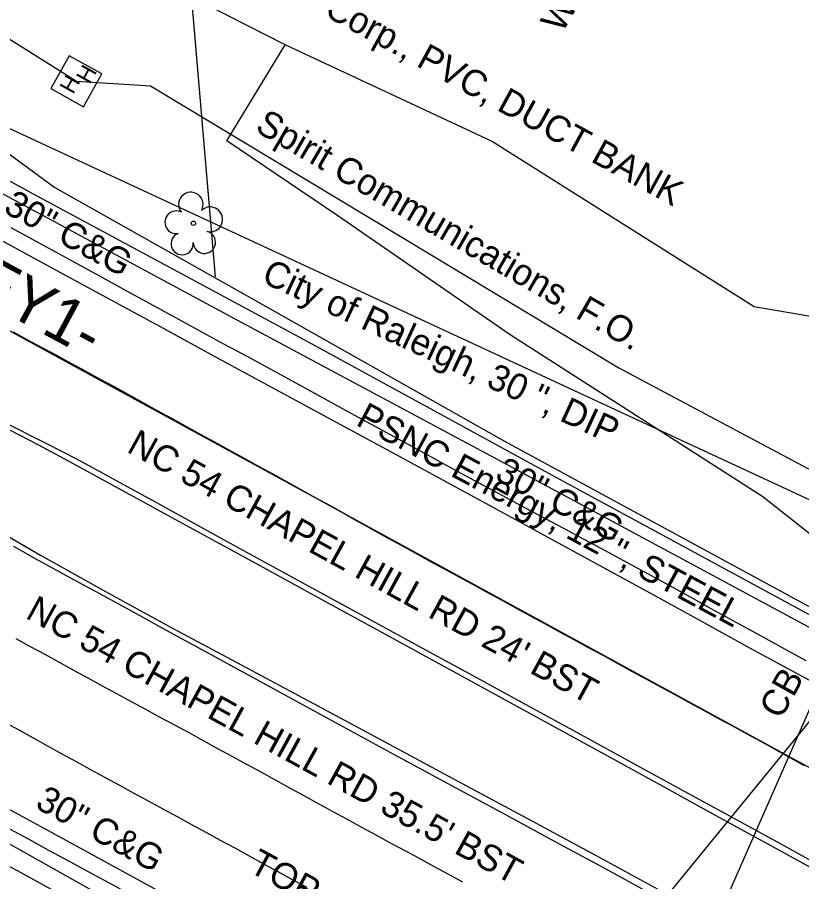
# Model space of a CAD drawing. Extents: x 2074109 to 2077820, y 741079 to 746031.
# Drawn here: x 2074923.4 to 2075042.9, y 743639.5 to 743771.3 of the extents above; entities that cross this region are included whole.
import ezdxf

# ---------------------------------------------------------------- set-up
doc = ezdxf.new("R2010")
doc.units = 0
for name, color, linetype in [('Exist Guardrail', 7, 'Continuous'), ('Exist Horizontal Alignment', 7, 'Continuous'), ('Exist Horizontal Alignment Direction Label', 7, 'Continuous'), ('Exist Roads Curbs', 7, 'Continuous'), ('Exist Roads Curbs Text', 7, 'Continuous'), ('Exist Roads EOP', 7, 'Continuous'), ('Exist Roads EOP Other', 7, 'Continuous'), ('Exist Roads EOP Text', 7, 'Continuous'), ('Exist Roads EOT', 7, 'Continuous'), ('Exist Structure Minor Catch Basin Text', 7, 'Continuous'), ('Exist Structure Minor Drop Inlet Top Elevation', 7, 'Continuous'), ('Exist Structure Minor Pipes RCP 18 Inch', 7, 'Continuous'), ('Exist Structure Minor Pipes RCP 54 Inch', 7, 'Continuous'), ('Exist Utilities Gas UG Line SUE LOS B', 7, 'Continuous'), ('Exist Utilities Gas UG Line SUE LOS B Text', 7, 'Continuous'), ('Exist Utilities Power UG Cable SUE LOS B', 7, 'Continuous'), ('Exist Utilities Telephone Hand Hole CELL', 7, 'Continuous'), ('Exist Utilities Telephone UG Conduit SUE LOS B', 7, 'Continuous'), ('Exist Utilities Telephone UG Conduit SUE LOS B Leader', 7, 'Continuous'), ('Exist Utilities Telephone UG Conduit SUE LOS B Text', 7, 'Continuous'), ('Exist Utilities Telephone UG FO SUE LOS B', 7, 'Continuous'), ('Exist Utilities Telephone UG FO SUE LOS B Text', 7, 'Continuous'), ('Exist Utilities Water UG Line SUE LOS B', 7, 'Continuous'), ('Exist Utilities Water UG Line SUE LOS B Text', 7, 'Continuous'), ('Exist Vegetation Hedge Row', 7, 'Continuous'), ('Exist Vegetation Tree CELL', 7, 'Continuous'), ('Exist Vegetation Woods Line', 7, 'Continuous'), ('Exist Vegetation Woods Line Text', 7, 'Continuous')]:
    doc.layers.add(name, color=color, linetype=linetype)

msp = doc.modelspace()

# ---------------------------------------------------------------- linework, layer by layer
at = {"layer": 'Exist Guardrail'}
msp.add_lwpolyline([(2074832.64, 743795.43), (2074881.7, 743768.48), (2074925.82, 743744.41), (2074967.71, 743721.86), (2075006.03, 743700.89), (2075044.62, 743679.97), (2075070.51, 743665.74), (2075085.02, 743658.28), (2075094.95, 743653.63), (2075102.17, 743650.43), (2075105.47, 743649.62), (2075109.51, 743649.41), (2075116.13, 743649.75), (2075121.29, 743650.96), (2075127.34, 743652.97), (2075133.69, 743656.89), (2075139.72, 743662.07), (2075144.71, 743667.34), (2075149.22, 743673.57), (2075156.2, 743686.21), (2075174.08, 743720.03), (2075196.11, 743760.88), (2075206.48, 743780.84)], dxfattribs=at)
at = {"layer": 'Exist Horizontal Alignment'}
msp.add_line((2074769.18, 743807.11), (2075920.37, 743178.35), dxfattribs=at)
at = {"layer": 'Exist Roads Curbs'}
for points in [[(2074922.41, 743739.26), (2074926.99, 743736.76), (2074931.46, 743734.32), (2074935.82, 743731.94), (2074940.06, 743729.61), (2074944.13, 743727.38), (2074947.97, 743725.28), (2074951.57, 743723.32), (2074954.94, 743721.5), (2074958.59, 743719.53), (2074963.02, 743717.12), (2074968.23, 743714.28), (2074974.23, 743710.99), (2074980.23, 743707.71), (2074985.45, 743704.86), (2074989.88, 743702.44), (2074993.53, 743700.47), (2074996.79, 743698.71), (2075000.03, 743696.96), (2075003.28, 743695.22), (2075006.51, 743693.49), (2075009.74, 743691.75), (2075012.97, 743690.01), (2075016.19, 743688.26), (2075019.41, 743686.51), (2075022.77, 743684.67), (2075026.39, 743682.69), (2075029.08, 743681.21), (2075032.32, 743679.43), (2075036.52, 743677.12), (2075040.28, 743675.06), (2075043.53, 743673.28)], [(2075047.96, 743639.66), (2075038.61, 743644.79), (2075029.9, 743649.59), (2075021.24, 743654.37), (2075011.92, 743659.5), (2075001.61, 743665.14), (2074990.9, 743670.99), (2074980.27, 743676.81), (2074969.76, 743682.56), (2074959.39, 743688.24), (2074949.15, 743693.84), (2074939.47, 743699.14), (2074931.85, 743703.31), (2074926.59, 743706.13), (2074921.02, 743709.01)], [(2074917.19, 743694.96), (2074926.95, 743689.34), (2074936.83, 743683.8), (2074947.07, 743678.19), (2074957.61, 743672.52), (2074968.41, 743666.75), (2074979.41, 743660.86), (2074990.43, 743654.92), (2075001.15, 743649.16), (2075011.47, 743643.59), (2075021.55, 743638.07), (2075031.64, 743632.44), (2075042.15, 743626.6), (2075053.19, 743620.49)], [(2074922.21, 743647.6), (2074925.14, 743646), (2074928.17, 743644.36), (2074931.3, 743642.65), (2074934.56, 743640.88), (2074937.96, 743639.03), (2074941.49, 743637.1), (2074945.16, 743635.09), (2074948.98, 743633), (2074952.95, 743630.83), (2074957.06, 743628.58), (2074961.25, 743626.29), (2074965.1, 743624.18), (2074968.53, 743622.31), (2074971.54, 743620.65), (2074974.39, 743619.09), (2074978.53, 743616.82), (2074984.23, 743613.7), (2074991.47, 743609.74), (2074995.67, 743607.44)]]:
    msp.add_lwpolyline(points, dxfattribs=at)
at = {"layer": 'Exist Roads EOP'}
for points in [[(2074915.49, 743740.3), (2074923.54, 743735.91), (2074931, 743731.85), (2074938.31, 743727.9), (2074945.72, 743723.88), (2074953.52, 743719.62), (2074962.12, 743714.93), (2074971.98, 743709.59), (2074981.47, 743704.46), (2074988.94, 743700.4), (2074997.08, 743695.95), (2075008.58, 743689.67), (2075020.42, 743683.2), (2075027.99, 743679.04), (2075034.97, 743675.21), (2075040.68, 743672.1), (2075044.75, 743669.91)], [(2075046.4, 743641.62), (2075039.69, 743645.3), (2075033.18, 743648.85), (2075026.17, 743652.68), (2075018, 743657.17), (2075009.32, 743661.93), (2075000.84, 743666.56), (2074992.86, 743670.9), (2074985.65, 743674.85), (2074978.6, 743678.7), (2074971.13, 743682.77), (2074963.96, 743686.68), (2074957.82, 743690.05), (2074951.82, 743693.35), (2074945.13, 743697.03), (2074939.05, 743700.36), (2074934.9, 743702.62), (2074932.25, 743704.04), (2074930.57, 743704.91), (2074927.6, 743706.42), (2074921.15, 743709.68)], [(2074922.82, 743690.67), (2074926.1, 743688.81), (2074931.43, 743685.89), (2074937.13, 743682.79), (2074941.49, 743680.41), (2074946.08, 743677.9), (2074952.54, 743674.38), (2074960.81, 743669.87), (2074970.75, 743664.43), (2074980.82, 743658.94), (2074989.54, 743654.21), (2074997.67, 743649.82), (2075005.98, 743645.32), (2075013.05, 743641.48), (2075017.5, 743639.06), (2075021.29, 743636.97), (2075026.41, 743634.14), (2075032.37, 743630.86), (2075038.62, 743627.45), (2075040.22, 743626.58), (2075046.82, 743622.98)], [(2074913.35, 743655.38), (2074929.24, 743646.71), (2074944.83, 743638.18), (2074961.47, 743629.04), (2074979.24, 743619.29), (2074993.27, 743611.63), (2074999.52, 743608.13), (2075007.53, 743603.69), (2075020.31, 743596.69), (2075032.14, 743590.05), (2075037.51, 743586.73), (2075041.93, 743583.59), (2075046.53, 743580.01), (2075052.2, 743575.32), (2075057.95, 743570.11), (2075063.14, 743564.87)]]:
    msp.add_lwpolyline(points, dxfattribs=at)
at = {"layer": 'Exist Roads EOP Other'}
msp.add_lwpolyline([(2074736.15, 743743.52), (2074745.36, 743738.39), (2074764.63, 743727.87), (2074783.88, 743717.41), (2074799.06, 743709.14), (2074820.47, 743697.56), (2074844.02, 743684.7), (2074871.78, 743669.61), (2074897.44, 743655.45), (2074932.64, 743636.17), (2074957.19, 743622.75), (2074981.37, 743609.53), (2075002.24, 743597.98), (2075030.68, 743582.18), (2075033.44, 743580.49), (2075037.68, 743577.54), (2075043.96, 743572.63), (2075050.45, 743567.5), (2075053.78, 743564.46), (2075055.44, 743566.25), (2075056.43, 743567.41)], dxfattribs=at)
at = {"layer": 'Exist Roads EOT'}
for points in [[(2074922.77, 743723.36), (2074924.96, 743722.17), (2074927.16, 743720.98), (2074929.36, 743719.79), (2074931.56, 743718.6), (2074933.76, 743717.41), (2074935.95, 743716.22), (2074938.14, 743715.02), (2074940.33, 743713.81), (2074942.52, 743712.6), (2074944.7, 743711.39), (2074946.89, 743710.18), (2074949.08, 743708.98), (2074951.27, 743707.77), (2074953.46, 743706.57), (2074955.65, 743705.36), (2074957.84, 743704.16), (2074960.03, 743702.95), (2074962.22, 743701.75), (2074964.41, 743700.54), (2074966.6, 743699.34), (2074968.79, 743698.13), (2074970.98, 743696.93), (2074973.16, 743695.7), (2074975.33, 743694.47), (2074977.51, 743693.24), (2074979.69, 743692.02), (2074981.88, 743690.82), (2074984.07, 743689.62), (2074986.27, 743688.42), (2074988.46, 743687.22), (2074990.65, 743686.03), (2074992.85, 743684.83), (2074995.04, 743683.63), (2074997.24, 743682.43), (2074999.43, 743681.23), (2075001.62, 743680.03), (2075003.82, 743678.84), (2075006.01, 743677.64), (2075008.2, 743676.44), (2075010.4, 743675.24), (2075012.59, 743674.05), (2075014.78, 743672.85), (2075016.98, 743671.65), (2075019.17, 743670.46), (2075021.37, 743669.26), (2075023.56, 743668.06), (2075025.76, 743666.87), (2075027.95, 743665.67), (2075030.15, 743664.47), (2075032.34, 743663.28), (2075034.54, 743662.08), (2075036.73, 743660.89), (2075038.92, 743659.69), (2075041.12, 743658.49), (2075043.3, 743657.27)], [(2074923.19, 743676.61), (2074925.38, 743675.41), (2074927.58, 743674.21), (2074929.77, 743673), (2074931.96, 743671.8), (2074934.15, 743670.6), (2074936.34, 743669.4), (2074938.53, 743668.2), (2074940.73, 743667.01), (2074942.93, 743665.82), (2074945.13, 743664.64), (2074947.34, 743663.46), (2074949.53, 743662.26), (2074951.72, 743661.06), (2074953.91, 743659.86), (2074956.11, 743658.66), (2074958.3, 743657.46), (2074960.49, 743656.26), (2074962.68, 743655.06), (2074964.88, 743653.86), (2074967.07, 743652.66), (2074969.26, 743651.46), (2074971.45, 743650.26), (2074973.65, 743649.06), (2074975.84, 743647.86), (2074978.04, 743646.67), (2074980.23, 743645.48), (2074982.43, 743644.29), (2074984.63, 743643.1), (2074986.83, 743641.9), (2074989.02, 743640.71), (2074991.22, 743639.52)], [(2074967.54, 743638.64), (2074965.34, 743639.83), (2074963.15, 743641.03), (2074960.96, 743642.23), (2074958.76, 743643.42), (2074956.57, 743644.62), (2074954.37, 743645.82), (2074952.18, 743647.02), (2074949.99, 743648.21), (2074947.79, 743649.41), (2074945.6, 743650.61), (2074943.4, 743651.8), (2074941.21, 743653), (2074939.01, 743654.19), (2074936.82, 743655.38), (2074934.62, 743656.58), (2074932.43, 743657.79), (2074930.24, 743658.99), (2074928.06, 743660.2), (2074925.87, 743661.41), (2074923.68, 743662.61), (2074921.49, 743663.82)]]:
    msp.add_lwpolyline(points, dxfattribs=at)
at = {"layer": 'Exist Structure Minor Pipes RCP 18 Inch'}
msp.add_line((2074998.76, 743608.45), (2075047.69, 743668.37), dxfattribs=at)
at = {"layer": 'Exist Structure Minor Pipes RCP 54 Inch'}
msp.add_line((2075074.8, 743735.81), (2074946.91, 743444.52), dxfattribs=at)
at = {"layer": 'Exist Utilities Gas UG Line SUE LOS B'}
msp.add_lwpolyline([(2074897.58, 743757.1), (2074956.84, 743725.22), (2074996.2, 743704.08), (2075050.45, 743674.88), (2075080.67, 743659.46), (2075090.86, 743658.12), (2075109.88, 743660.14), (2075124.59, 743663.58), (2075131.23, 743666.4), (2075141.19, 743667.79), (2075156.06, 743671.95), (2075162.28, 743678.01), (2075191.07, 743728.63), (2075213.69, 743756.53), (2075345.93, 743683.17), (2075411.71, 743648.08), (2075452.87, 743625.17), (2075505.8, 743596.52), (2075522.65, 743586.63), (2075544.69, 743574.93), (2075774.64, 743449.58)], dxfattribs=at)
at = {"layer": 'Exist Utilities Power UG Cable SUE LOS B'}
msp.add_lwpolyline([(2074807.97, 743711.12), (2074807.03, 743709.66), (2074864.42, 743676.69), (2074899.54, 743658.03), (2074946.14, 743631.83), (2074992.75, 743607.11), (2075019.25, 743592.31)], dxfattribs=at)
at = {"layer": 'Exist Utilities Telephone Hand Hole CELL'}
for p, q in [((2074931.3, 743765.47), (2074928.51, 743760.48)), ((2074936.3, 743762.68), (2074931.3, 743765.47)), ((2074933.5, 743757.68), (2074936.3, 743762.68)), ((2074932.4, 743761.58), (2074932.4, 743761.58)), ((2074928.51, 743760.48), (2074933.5, 743757.68))]:
    msp.add_line(p, q, dxfattribs=at)
at = {"layer": 'Exist Utilities Telephone UG Conduit SUE LOS B'}
msp.add_lwpolyline([(2074852.23, 743796.93), (2074858.98, 743788.14), (2074871.16, 743780.09), (2074884.61, 743773.35), (2074910.14, 743759.3), (2074929.12, 743745.39), (2074958.42, 743728.87), (2074997.61, 743706.69), (2075052.29, 743677.02), (2075084.82, 743660.77), (2075107.9, 743645.87), (2075165.73, 743622.21), (2075198.81, 743604.97), (2075246.84, 743581.99), (2075289.9, 743561.06), (2075322.06, 743548.08), (2075339.73, 743539.52), (2075355.79, 743530.19), (2075360.13, 743528.64), (2075373.71, 743515.02), (2075393.05, 743495.87), (2075443.09, 743463.69), (2075672.89, 743341.39)], dxfattribs=at)
at = {"layer": 'Exist Utilities Telephone UG Conduit SUE LOS B Leader'}
msp.add_lwpolyline([(2074953.62, 743731.74), (2074949.07, 743784.87), (2074956.13, 743780.92)], dxfattribs=at)
at = {"layer": 'Exist Utilities Telephone UG FO SUE LOS B'}
msp.add_lwpolyline([(2074802.13, 743838.97), (2074815.77, 743832.3), (2074858.07, 743812.63), (2074880.6, 743794.23), (2074932.4, 743761.58), (2074943.72, 743760.89), (2075015.06, 743717.89), (2075116.96, 743663.54)], dxfattribs=at)
at = {"layer": 'Exist Utilities Water UG Line SUE LOS B'}
msp.add_lwpolyline([(2074661.41, 743894.07), (2074669.03, 743889.86), (2074695.78, 743877.33), (2074733.5, 743856.32), (2074766.19, 743837.03), (2074806.52, 743814.12), (2074828.36, 743801.4), (2074869.77, 743778.77), (2075138.71, 743653.82), (2075174.59, 743638.37), (2075261.38, 743603.22), (2075296.53, 743589.33), (2075345.56, 743568.62), (2075373.37, 743552.36), (2075399.34, 743536.02), (2075447.19, 743500.05), (2075713.36, 743360.43), (2075744.72, 743342.27), (2075764.85, 743330.17), (2075782.75, 743317.7), (2075822.78, 743289.56)], dxfattribs=at)
at = {"layer": 'Exist Vegetation Hedge Row'}
msp.add_lwpolyline([(2075122.18, 743674.19), (2075114.91, 743668.09), (2075104.94, 743664.17), (2075088.33, 743666.15), (2075063.06, 743677.61), (2075036.97, 743698.2), (2074998.48, 743722.9), (2074972.24, 743741.04), (2074955.3, 743752.51), (2074964.22, 743767.12)], dxfattribs=at)
at = {"layer": 'Exist Vegetation Tree CELL'}
msp.add_line((2074950.23, 743739.92), (2074950.23, 743739.92), dxfattribs=at)
msp.add_circle((2074950.23, 743739.92), 0.326, dxfattribs=at)
for centre, radius, start, end in [((2074949.84, 743742.79), 1.86, 330.1651, 219.7134), ((2074947.62, 743740.07), 1.73, 62.6636, 279.3457), ((2074952.78, 743740.51), 1.9, 257.1011, 134.1999), ((2074948.52, 743736.8), 1.69, 111.5671, 6.231), ((2074951.9, 743737.02), 1.7, 181.2822, 74.56)]:
    msp.add_arc(centre, radius, start, end, dxfattribs=at)
at = {"layer": 'Exist Vegetation Woods Line'}
msp.add_lwpolyline([(2075136.15, 743677.7), (2075122.18, 743674.19), (2075106.96, 743680.11), (2075095, 743686.98), (2075077.84, 743689.32), (2075061.59, 743710.62), (2075060.77, 743721.12), (2075056.81, 743725.86), (2075049.58, 743724.77), (2075035.66, 743727.16), (2074995.67, 743752.43), (2074964.22, 743767.12), (2074940.74, 743779.12), (2074908.21, 743799.74)], dxfattribs=at)

# ---------------------------------------------------------------- texts
at = {"layer": 'Exist Horizontal Alignment Direction Label'}
msp.add_text('-EY1-', height=7, rotation=331.6793, dxfattribs=at).set_placement((2074913.11, 743730.71))
at = {"layer": 'Exist Roads Curbs Text'}
for rotation, p in [(331.3823, (2074921.12, 743741.67)), (331.7703, (2074995.96, 743700.95)), (331.2759, (2074925.95, 743650.88))]:
    msp.add_text('30" C&G', height=4, rotation=rotation, dxfattribs=at).set_placement(p)
at = {"layer": 'Exist Roads EOP Text'}
for s, p in [("NC 54 CHAPEL HILL RD 24' BST", (2074939.91, 743705.15)), ("NC 54 CHAPEL HILL RD 35.5' BST", (2074924.49, 743679.82))]:
    msp.add_text(s, height=4, rotation=331.2488, dxfattribs=at).set_placement(p)
at = {"layer": 'Exist Structure Minor Catch Basin Text'}
msp.add_text('CB', height=4, rotation=60.742, dxfattribs=at).set_placement((2075039.72, 743664.14))
at = {"layer": 'Exist Structure Minor Drop Inlet Top Elevation'}
msp.add_text("TOP=463.01'", height=4, rotation=331.804, dxfattribs=at).set_placement((2074958.46, 743641.16))
at = {"layer": 'Exist Utilities Gas UG Line SUE LOS B Text'}
msp.add_text('PSNC Energy, 12 ", STEEL', height=4, rotation=331.7599, dxfattribs=at).set_placement((2074974.82, 743709.24))
at = {"layer": 'Exist Utilities Telephone Hand Hole CELL'}
for p in [(2074934.44, 743761), (2074931.9, 743759.47)]:
    msp.add_text('H', height=2.5, rotation=60.7411, dxfattribs=at).set_placement(p)
at = {"layer": 'Exist Utilities Telephone UG Conduit SUE LOS B Text'}
msp.add_text('AT&T Corp., PVC, DUCT BANK', height=4, rotation=331.286, dxfattribs=at).set_placement((2074956.66, 743778.97))
at = {"layer": 'Exist Utilities Telephone UG FO SUE LOS B Text'}
msp.add_text('Spirit Communications, F.O.', height=4, rotation=329.795, dxfattribs=at).set_placement((2074959.46, 743754.04))
at = {"layer": 'Exist Utilities Water UG Line SUE LOS B Text'}
msp.add_text('City of Raleigh, 30 ", DIP', height=4, rotation=335.0807, dxfattribs=at).set_placement((2074960.42, 743731.01))
at = {"layer": 'Exist Vegetation Woods Line Text'}
msp.add_text('WOODS', height=4, rotation=60.742, dxfattribs=at).set_placement((2075006.42, 743768.77))

doc.saveas('drawing.dxf')
